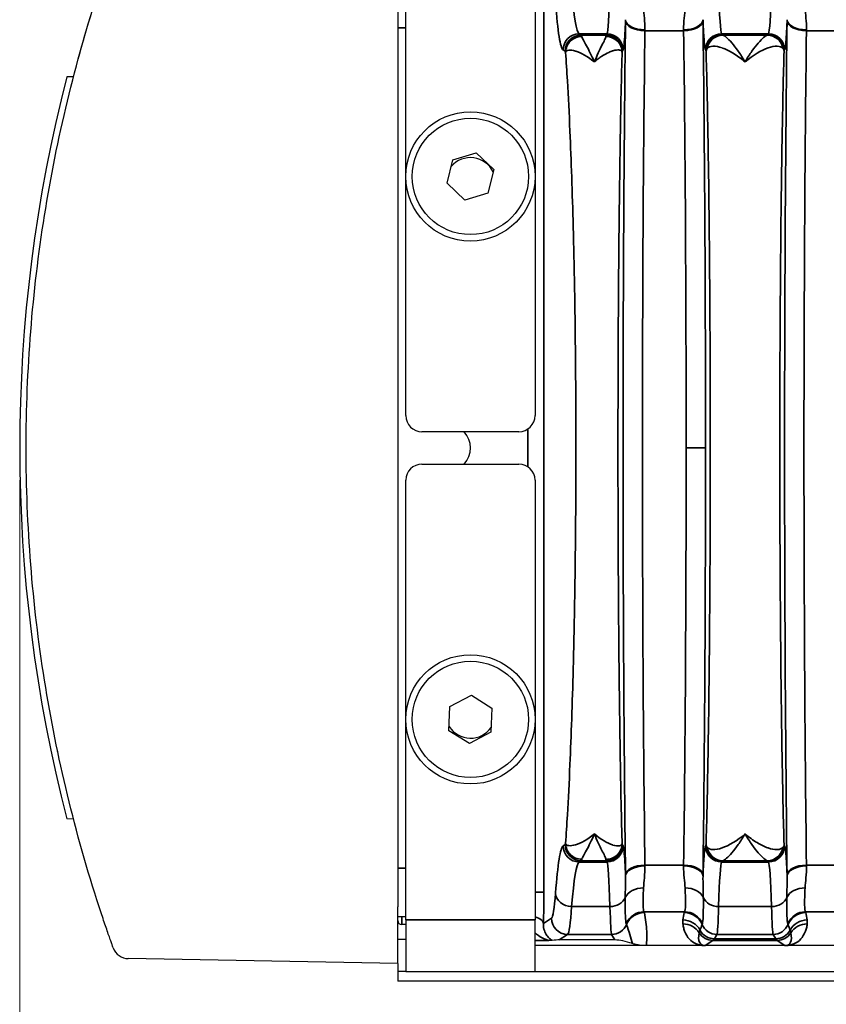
# Model space of a CAD drawing. Header units: millimetres. Extents: x 399 to 6233, y -1870 to 1602.
# Tile 472 of 656: x 5423 to 5448, y -98 to -68. Entities that reach past the tile are written whole.
import ezdxf

# ---------------------------------------------------------------- set-up
doc = ezdxf.new("R2010")
doc.units = ezdxf.units.MM
for name, color, linetype, lineweight in [('AM_5', 3, 'Continuous', 25), ('可見 (ISO)', 7, 'Continuous', 25), ('窄部可見 (ISO)', 7, 'Continuous', 35)]:
    doc.layers.add(name, color=color, linetype=linetype, lineweight=lineweight)
doc.styles.add('尺寸標註', font='romans.shx', dxfattribs={"bigfont": 'CHINESET.SHX'})
doc.dimstyles.new('CNS1$0', dxfattribs={"dimtxt": 2.5, "dimasz": 2.5, "dimexe": 1, "dimexo": 1, "dimgap": 1.5, "dimtad": 1, "dimtoh": 1, "dimdec": 1, "dimdsep": 46, "dimtxsty": '尺寸標註', "dimcen": 0, "dimclrd": 2, "dimclre": 2, "dimclrt": 1, "dimadec": 0, "dimazin": 2, "dimtp": 0.1, "dimtm": 0.1, "dimtfac": 0.71, "dimtdec": 1, "dimtmove": 0, "dimatfit": 0, "dimfxl": 0, "dimlwd": 13, "dimlwe": 13, "dimarcsym": 0})

# ---------------------------------------------------------------- blocks, each defined once
blk = doc.blocks.new('*D361')
at = {"layer": 'AM_5', "color": 2, "lineweight": 13}
for p, q in [((5422.642, -82.037), (5422.642, -115.653)), ((5583.362, -87.887), (5583.362, -115.653)), ((5425.142, -114.653), (5580.862, -114.653))]:
    blk.add_line(p, q, dxfattribs=at)
at = {"layer": 'AM_5', "color": 2, "lineweight": -2}
for points in [[(5425.142, -114.236), (5425.142, -115.07), (5422.642, -114.653)], [(5580.862, -114.236), (5580.862, -115.07), (5583.362, -114.653)]]:
    blk.add_solid(points, dxfattribs=at)
at = {"layer": 'Defpoints', "color": 0, "lineweight": -2}
for p in [(5422.642, -81.037), (5583.362, -86.887), (5583.362, -114.653)]:
    blk.add_point(p, dxfattribs=at)
at = {"layer": 'AM_5', "color": 1, "insert": (5503.002, -111.903), "char_height": 2.5, "attachment_point": 5, "style": '尺寸標註'}
blk.add_mtext('160.7', dxfattribs=at)

msp = doc.modelspace()

# ---------------------------------------------------------------- linework, layer by layer
at = {"layer": '可見 (ISO)'}
for p, q in [((5434.592, -80.037), (5434.592, -66.437)), ((5438.592, -66.437), (5438.592, -80.037)), ((5434.342, -66.837), (5434.342, -95.238)), ((5424.307, -69.551), (5424.099, -69.554)), ((5439.639, -70.537), (5439.639, -70.537)), ((5441.246, -70.537), (5441.246, -70.537)), ((5435.872, -72.849), (5436.048, -72.12)), ((5436.048, -72.12), (5436.768, -71.908)), ((5436.768, -71.908), (5437.312, -72.425)), ((5437.312, -72.425), (5437.135, -73.155)), ((5436.415, -73.367), (5435.872, -72.849)), ((5437.135, -73.155), (5436.415, -73.367)), ((5438.092, -80.537), (5435.092, -80.537)), ((5435.092, -81.537), (5438.092, -81.537)), ((5434.592, -95.637), (5434.592, -82.037)), ((5438.592, -82.037), (5438.592, -95.637)), ((5435.956, -89.037), (5436.62, -88.687)), ((5436.62, -88.687), (5437.255, -89.087)), ((5435.928, -89.787), (5435.956, -89.037)), ((5437.255, -89.087), (5437.227, -89.837)), ((5436.563, -90.187), (5435.928, -89.787)), ((5437.227, -89.837), (5436.563, -90.187)), ((5439.639, -91.537), (5439.639, -91.537)), ((5441.246, -91.537), (5441.246, -91.537)), ((5424.307, -92.524), (5424.099, -92.52)), ((5434.342, -96.987), (5434.342, -95.238)), ((5434.342, -95.537), (5434.592, -95.537)), ((5434.592, -95.637), (5434.592, -97.237)), ((5438.592, -97.237), (5438.592, -95.637)), ((5434.367, -95.737), (5434.342, -95.737)), ((5434.592, -95.787), (5434.467, -95.787)), ((5439.672, -95.787), (5439.673, -95.787)), ((5440.932, -95.787), (5440.932, -95.787)), ((5444.251, -95.787), (5444.251, -95.787)), ((5445.932, -95.787), (5445.932, -95.787)), ((5434.342, -96.237), (5434.592, -96.237)), ((5439.062, -96.237), (5439.062, -96.237)), ((5441.064, -96.263), (5439.341, -96.263)), ((5543.092, -96.437), (5438.592, -96.437)), ((5434.342, -96.987), (5426, -96.842)), ((5434.342, -96.987), (5434.342, -97.237)), ((5434.342, -97.237), (5434.342, -97.537)), ((5434.592, -97.237), (5434.342, -97.237)), ((5434.592, -97.237), (5438.592, -97.237)), ((5438.592, -97.237), (5543.092, -97.237)), ((5547.342, -97.537), (5434.342, -97.537))]:
    msp.add_line(p, q, dxfattribs=at)
for centre, radius in [((5436.592, -72.637), 2), ((5436.592, -72.637), 1.8), ((5436.592, -89.437), 2), ((5436.592, -89.437), 1.8)]:
    msp.add_circle(centre, radius, dxfattribs=at)
for centre, radius, start, end in [((5468.592, -81.037), 45.95, 165.5282, 194.4718), ((5436.592, -72.837), 0.783, 26.0818, 139.2263), ((5435.092, -80.037), 0.5, 180, 270), ((5438.092, -80.037), 0.5, 270, 0), ((5435.842, -81.037), 0.75, 318.1897, 41.8103), ((5435.092, -82.037), 0.5, 90, 180), ((5438.092, -82.037), 0.5, 0, 90), ((5436.592, -89.237), 0.783, 212.732, 324.8759), ((5434.467, -95.662), 0.125, 180, 270), ((5426.008, -96.342), 0.5, 199.7685, 269)]:
    msp.add_arc(centre, radius, start, end, dxfattribs=at)
for centre, major_axis, ratio, start_param, end_param in [((5438.091, -96.597), (-1.346, -0.312), 0.087373, 3.50228, 3.818244), ((5441.564, -96.597), (0.703, -0.26), 0.296942, 1.622946, 2.465184)]:
    msp.add_ellipse(centre, major_axis=major_axis, ratio=ratio, start_param=start_param, end_param=end_param, dxfattribs=at)
for points, knots in [([(5425.102, -95.24), (5424.355, -92.952), (5423.788, -90.605), (5423.41, -88.228), (5423.032, -85.851), (5422.842, -83.444), (5422.842, -81.037), (5422.842, -78.631), (5423.032, -76.224), (5423.41, -73.847), (5423.788, -71.47), (5424.355, -69.123), (5425.102, -66.835)], [2.8259433, 2.8259433, 2.8259433, 2.8259433, 2.983768, 2.983768, 2.983768, 3.1415927, 3.1415927, 3.1415927, 3.2994173, 3.2994173, 3.2994173, 3.457242, 3.457242, 3.457242, 3.457242]), ([(5423.81, -71.672), (5423.81, -71.672), (5423.81, -71.672), (5423.81, -71.672), (5423.81, -71.671), (5423.811, -71.671), (5423.811, -71.671), (5423.811, -71.67)], [0.028788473, 0.028788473, 0.028788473, 0.028788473, 0.028902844, 0.028902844, 0.032883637, 0.032883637, 0.03546567, 0.03546567, 0.03546567, 0.03546567]), ([(5425.538, -96.511), (5425.538, -96.511), (5425.525, -96.475), (5425.501, -96.408), (5425.489, -96.375), (5425.474, -96.333), (5425.458, -96.286), (5425.441, -96.238), (5425.422, -96.185), (5425.401, -96.125), (5425.38, -96.065), (5425.357, -96), (5425.334, -95.931), (5425.31, -95.862), (5425.285, -95.79), (5425.26, -95.714), (5425.208, -95.562), (5425.155, -95.403), (5425.102, -95.24)], [0, 0, 0, 0, 0.000509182, 0.000509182, 0.000509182, 0.00076434, 0.00076434, 0.00076434, 0.001020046, 0.001020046, 0.001020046, 0.001276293, 0.001276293, 0.001276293, 0.001532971, 0.001532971, 0.001532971, 0.002047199, 0.002047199, 0.002047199, 0.002047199]), ([(5439.124, -96.28), (5439.118, -96.281), (5439.107, -96.281), (5439.073, -96.283), (5439.047, -96.284), (5439.016, -96.284)], [0, 0, 0, 0, 0.000158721, 0.000158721, 0.000317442, 0.000317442, 0.000317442, 0.000317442]), ([(5442.036, -96.437), (5442.032, -96.437), (5442.029, -96.437), (5442.022, -96.437), (5442.018, -96.437), (5442.007, -96.437), (5442, -96.437), (5441.979, -96.437), (5441.965, -96.436), (5441.919, -96.434), (5441.891, -96.432), (5441.8, -96.423), (5441.748, -96.413), (5441.67, -96.396), (5441.633, -96.385), (5441.604, -96.375)], [-0.4243521, -0.4243521, -0.4243521, -0.4243521, -0.4223984, -0.4223984, -0.4202082, -0.4202082, -0.4148054, -0.4148054, -0.4006302, -0.4006302, -0.3596093, -0.3596093, -0.2177618, -0.2177618, 0, 0, 0, 0]), ([(5443.859, -96.437), (5443.854, -96.437), (5443.85, -96.437), (5443.844, -96.437), (5443.837, -96.437), (5443.83, -96.437), (5443.823, -96.437)], [-0.00000491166, -0.00000491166, -0.00000491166, -0.00000491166, 0.00001268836, 0.00001268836, 0.00001268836, 0.00003478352, 0.00003478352, 0.00003478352, 0.00003478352]), ([(5446.361, -96.437), (5446.354, -96.437), (5446.346, -96.437), (5446.34, -96.437), (5446.334, -96.437), (5446.329, -96.437), (5446.324, -96.437)], [0.00000000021, 0.00000000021, 0.00000000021, 0.00000000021, 0.00002113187, 0.00002113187, 0.00002113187, 0.0000394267, 0.0000394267, 0.0000394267, 0.0000394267])]:
    msp.add_open_spline(points, degree=3, knots=knots, dxfattribs=at)
for points in [[(5424.628, -68.377), (5424.711, -68.088), (5424.795, -67.808), (5424.873, -67.556)], [(5424.453, -69.003), (5424.527, -68.731), (5424.604, -68.458), (5424.68, -68.199)], [(5423.821, -90.455), (5423.818, -90.439), (5423.81, -90.402), (5423.811, -90.404)]]:
    msp.add_open_spline(points, degree=3, dxfattribs=at)
at = {"layer": '窄部可見 (ISO)'}
for p, q in [((5438.866, -67.29), (5438.866, -94.784)), ((5434.342, -68.037), (5434.592, -68.037)), ((5440.817, -68.224), (5439.959, -68.224)), ((5439.959, -68.224), (5440.019, -68.264)), ((5440.793, -68.264), (5440.817, -68.224)), ((5443.191, -68.128), (5441.992, -68.128)), ((5445.817, -68.224), (5444.366, -68.224)), ((5444.366, -68.224), (5444.384, -68.255)), ((5445.799, -68.255), (5445.817, -68.224)), ((5448.194, -68.128), (5446.992, -68.128)), ((5440.019, -68.264), (5440.793, -68.264)), ((5444.406, -68.264), (5445.778, -68.264)), ((5439.52, -68.764), (5439.459, -68.723)), ((5441.317, -68.723), (5441.293, -68.764)), ((5443.884, -68.755), (5443.866, -68.723)), ((5446.317, -68.723), (5446.299, -68.755)), ((5438.367, -81.62), (5438.367, -80.455)), ((5443.268, -81.037), (5443.868, -81.037)), ((5439.459, -93.351), (5439.52, -93.311)), ((5441.293, -93.311), (5441.317, -93.351)), ((5443.866, -93.351), (5443.884, -93.32)), ((5446.299, -93.32), (5446.317, -93.351)), ((5440.019, -93.811), (5439.959, -93.851)), ((5440.793, -93.811), (5440.019, -93.811)), ((5440.817, -93.851), (5440.793, -93.811)), ((5444.384, -93.82), (5444.366, -93.851)), ((5445.778, -93.811), (5444.406, -93.811)), ((5445.817, -93.851), (5445.799, -93.82)), ((5434.592, -94.037), (5434.342, -94.037)), ((5439.959, -93.851), (5440.817, -93.851)), ((5441.992, -93.947), (5443.191, -93.947)), ((5444.366, -93.851), (5445.817, -93.851)), ((5446.992, -93.947), (5448.194, -93.947)), ((5438.592, -94.784), (5438.866, -94.784)), ((5440.911, -95.23), (5439.724, -95.23)), ((5445.911, -95.23), (5444.272, -95.23)), ((5434.467, -95.787), (5434.467, -95.537)), ((5434.592, -95.637), (5438.592, -95.637)), ((5438.853, -95.756), (5439.1, -95.592)), ((5443.218, -95.392), (5441.965, -95.392)), ((5448.254, -95.392), (5446.965, -95.392)), ((5439.599, -96.092), (5439.341, -96.263)), ((5440.961, -96.092), (5439.599, -96.092)), ((5441.064, -96.263), (5440.961, -96.092)), ((5444.097, -96.278), (5443.859, -96.437)), ((5446.086, -96.278), (5444.097, -96.278)), ((5444.222, -96.092), (5444.141, -96.227)), ((5444.141, -96.227), (5446.042, -96.227)), ((5445.961, -96.092), (5444.222, -96.092)), ((5446.042, -96.227), (5445.961, -96.092)), ((5446.324, -96.437), (5446.086, -96.278)), ((5439.016, -96.284), (5438.592, -96.284))]:
    msp.add_line(p, q, dxfattribs=at)
for centre, major_axis, ratio, start_param, end_param in [((5439.974, -60.229), (0, 8), 0.055683, 2.544616, 3.106686), ((5440.811, -60.225), (0, -8.003), 0.022251, 0.034889, 0.596848), ((5444.372, -60.225), (0, -8.003), 0.022251, 5.686337, 6.248296), ((5445.811, -60.225), (0, -8.003), 0.022251, 0.034889, 0.596848), ((5441.441, -69.208), (-0.008, -3.01), 0.019461, 4.220257, 4.232359), ((5441.992, -67.818), (-0.6, 0.008), 0.516344, 0.024457, 1.577318), ((5441.992, -67.786), (-0.6, 0.008), 0.525274, 0.024614, 1.577589), ((5443.191, -67.786), (0.6, 0.008), 0.525274, 4.705596, 6.258572), ((5443.191, -67.818), (0.6, 0.008), 0.516344, 4.705867, 6.258728), ((5443.742, -69.208), (-0.008, 3.01), 0.019461, 5.192415, 5.204517), ((5446.441, -69.208), (-0.008, -3.01), 0.01946, 4.220267, 4.232368), ((5446.992, -67.818), (-0.6, 0.008), 0.516344, 0.024457, 1.577318), ((5446.992, -67.786), (-0.6, 0.008), 0.525274, 0.024614, 1.577589), ((5439.959, -68.723), (-0.277, -0.416), 0.998023, 3.730274, 5.299244), ((5440.817, -68.723), (-0.429, 0.257), 0.999172, 3.682263, 5.252328), ((5442.041, -69.287), (-0.008, -2.509), 0.023353, 4.220301, 4.232382), ((5443.143, -69.287), (-0.008, 2.509), 0.023353, 5.192398, 5.204479), ((5442.732, -81.037), (0, 25), 0.02145, 4.712389, 5.255001), ((5444.366, -68.723), (-0.429, -0.257), 0.999172, 4.17245, 5.742515), ((5445.817, -68.723), (0.429, -0.257), 0.999172, 0.54067, 2.110736), ((5447.041, -69.287), (-0.008, -2.508), 0.023353, 4.220304, 4.232385), ((5440.019, -68.764), (-0.277, -0.416), 0.998023, 3.730274, 5.299244), ((5440.014, -71.268), (0, 3.006), 0.043632, 6.109925, 6.248313), ((5440.795, -71.263), (0, 3.001), 0.017453, 0.034901, 0.167215), ((5440.793, -68.764), (-0.429, 0.257), 0.999172, 3.682263, 5.252328), ((5444.406, -68.764), (0.117, 0.486), 0.989056, 0.238805, 1.634834), ((5445.778, -68.764), (-0.117, 0.486), 0.989056, 4.648351, 6.04438), ((5439.515, -71.265), (0, 2.503), 0.052336, 6.10989, 6.24844), ((5441.295, -71.259), (0, 2.497), 0.020942, 0.034786, 0.167317), ((5442.732, -81.037), (0, 25), 0.02145, 4.169777, 4.712389), ((5439.959, -93.351), (0.277, -0.416), 0.998023, 4.125534, 5.694504), ((5439.515, -90.81), (0, -2.503), 0.052336, 0.034746, 0.173301), ((5440.019, -93.311), (0.277, -0.416), 0.998023, 4.125534, 5.694504), ((5440.793, -93.311), (0.429, 0.257), 0.999172, 4.17245, 5.742515), ((5440.817, -93.351), (0.429, 0.257), 0.999172, 4.17245, 5.742515), ((5441.295, -90.816), (0, -2.497), 0.020942, 6.115867, 6.2484), ((5444.366, -93.351), (-0.429, 0.257), 0.999172, 0.54067, 2.110736), ((5444.406, -93.311), (0.117, -0.486), 0.989056, 4.648351, 6.04438), ((5445.778, -93.311), (-0.117, -0.486), 0.989056, 0.238805, 1.634834), ((5445.817, -93.351), (0.429, 0.257), 0.999172, 4.17245, 5.742515), ((5440.014, -90.807), (0, -3.006), 0.043632, 0.034873, 0.173261), ((5440.795, -90.812), (0, -3.001), 0.017453, 6.11597, 6.248284), ((5439.974, -101.846), (0, 8), 0.055683, 0.034906, 0.596976), ((5440.811, -101.849), (0, 8.003), 0.022251, 5.686337, 6.248296), ((5441.992, -94.257), (-0.6, -0.008), 0.516344, 4.705867, 6.258728), ((5441.992, -94.289), (-0.6, -0.008), 0.525274, 4.705596, 6.258572), ((5442.041, -92.788), (-0.008, 2.509), 0.023353, 2.050802, 2.062883), ((5443.143, -92.788), (-0.008, -2.508), 0.023353, 1.078711, 1.090792), ((5443.191, -94.257), (0.6, -0.008), 0.516344, 0.024457, 1.577318), ((5443.191, -94.289), (0.6, -0.008), 0.525274, 0.024614, 1.577589), ((5444.372, -101.849), (0, 8.003), 0.022251, 0.034889, 0.596848), ((5445.811, -101.849), (0, 8.003), 0.022251, 5.686337, 6.248296), ((5446.992, -94.257), (-0.6, -0.008), 0.516344, 4.705867, 6.258728), ((5446.992, -94.289), (-0.6, -0.008), 0.525274, 4.705596, 6.258572), ((5447.041, -92.788), (-0.008, 2.508), 0.023352, 2.050797, 2.062878), ((5441.441, -92.866), (-0.008, 3.01), 0.019461, 2.050825, 2.062926), ((5443.742, -92.866), (-0.008, -3.01), 0.019461, 1.078666, 1.090768), ((5446.441, -92.866), (-0.008, 3.01), 0.019461, 2.050821, 2.062922), ((5441.95, -95.106), (-0.6, 0.023), 0.752166, 4.741355, 5.976479), ((5443.234, -95.106), (0.6, 0.023), 0.752166, 0.306707, 1.54183), ((5446.95, -95.106), (-0.6, 0.023), 0.752166, 4.741355, 5.976479), ((5438.781, -94.882), (0.005, 1.79), 0.047447, 4.202274, 4.767122), ((5439.105, -91.89), (0.013, 3.705), 0.057031, 3.179843, 3.801886), ((5439.724, -94.816), (-0.499, 0.038), 0.826263, 0.093046, 1.634418), ((5440.911, -94.816), (0.5, 0.015), 0.826915, 4.686911, 5.921542), ((5444.272, -94.816), (-0.5, 0.015), 0.826915, 0.361643, 1.596274), ((5445.911, -94.816), (0.5, 0.015), 0.826915, 4.686911, 5.921542), ((5439.605, -91.978), (-0.013, -4.117), 0.051328, 0.03821, 0.660247), ((5440.959, -91.978), (0.005, -4.117), 0.020515, 5.6231, 6.245118), ((5444.224, -91.978), (-0.005, -4.117), 0.020515, 0.038068, 0.660085), ((5445.959, -91.978), (0.005, -4.117), 0.020515, 5.6231, 6.245118), ((5438.354, -95.756), (0.5, -0.015), 0.485876, 0.059915, 1.089373), ((5439.599, -95.592), (0.277, -0.416), 0.998023, 4.125534, 5.694504), ((5441.965, -95.991), (0.477, 0.364), 0.997266, 0.919263, 2.088334), ((5441.976, -96.015), (0.59, 0.11), 0.998212, 1.386797, 2.56171), ((5430.298, -95.423), (11.679, 0), 0.058758, 0.010815, 0.044766), ((5443.948, -94.905), (0.583, 1.898), 0.300773, 1.934401, 2.061197), ((5443.17, -96.243), (0.594, -0.083), 0.998238, 0.627947, 1.709607), ((5454.886, -95.423), (-11.679, 0), 0.058758, 6.23842, 6.27237), ((5443.207, -96.015), (0.59, -0.11), 0.998212, 0.579882, 1.754795), ((5443.218, -95.991), (0.477, -0.364), 0.997266, 1.053258, 2.22233), ((5446.965, -95.991), (0.477, 0.364), 0.997266, 0.919263, 2.088334), ((5446.976, -96.015), (0.59, 0.11), 0.998212, 1.386797, 2.56171), ((5447.013, -96.243), (0.594, 0.083), 0.998238, 1.431986, 2.513646), ((5435.298, -95.423), (11.679, 0), 0.058758, 0.010815, 0.044766), ((5446.235, -94.905), (-0.583, 1.898), 0.300773, 4.221988, 4.348784), ((5440.961, -95.592), (0.429, 0.257), 0.999172, 4.17245, 5.347743), ((5438.411, -87.967), (3.014, -7.827), 0.001618, 0.049009, 0.09405), ((5440.589, -94.972), (1.006, -2.097), 0.194686, 0.748893, 1.081948), ((5443.168, -96.366), (0.595, 0.075), 0.998245, 0.438747, 1.445107), ((8571.621, -98.985), (-3128.282, 0.854), 0.045755, 6.266788, 6.268029), ((5444.141, -95.727), (-0.429, 0.257), 0.999172, 1.028727, 2.110736), ((5446.772, -87.967), (-3.014, -7.827), 0.001618, 6.189135, 6.234176), ((5444.222, -95.592), (-0.429, 0.257), 0.999172, 0.935442, 2.110736), ((5445.961, -95.592), (0.429, 0.257), 0.999172, 4.17245, 5.347743), ((5446.042, -95.727), (0.429, 0.257), 0.999172, 4.17245, 5.254458), ((5443.411, -87.967), (3.014, -7.827), 0.001618, 0.049009, 0.09405), ((2318.562, -98.985), (3128.282, 0.854), 0.045755, 0.015157, 0.016397), ((5447.015, -96.366), (0.595, -0.075), 0.998245, 1.696485, 2.702846), ((5444.372, -95.595), (-0.641, -0.802), 0.399262, 5.585689, 6.592352), ((5444.097, -95.778), (-0.277, 0.416), 0.999683, 1.546818, 2.553481), ((5444.068, 3.756), (0, -100.043), 0.020838, 0.01396, 0.034899), ((5446.115, 3.756), (0, -100.043), 0.020838, 6.248286, 6.269226), ((5446.086, -95.778), (0.277, 0.416), 0.999683, 3.729704, 4.736367), ((5445.811, -95.595), (0.641, -0.802), 0.399262, 5.974018, 6.980681)]:
    msp.add_ellipse(centre, major_axis=major_axis, ratio=ratio, start_param=start_param, end_param=end_param, dxfattribs=at)
for points, knots in [([(5439.459, -68.723), (5439.418, -68.696), (5439.376, -68.555), (5439.297, -68.06), (5439.259, -67.706), (5439.224, -67.258)], [1.6057029, 1.6057029, 1.6057029, 1.6057029, 1.8867378, 1.8867378, 2.1677727, 2.1677727, 2.1677727, 2.1677727]), ([(5441.95, -67.42), (5441.954, -67.519), (5441.965, -67.625), (5441.975, -67.739), (5441.985, -67.852), (5441.994, -67.973), (5441.992, -68.101)], [0, 0, 0, 0, 0.000446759, 0.000446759, 0.000446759, 0.000893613, 0.000893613, 0.000893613, 0.000893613]), ([(5443.191, -68.101), (5443.189, -67.973), (5443.198, -67.852), (5443.208, -67.739), (5443.218, -67.625), (5443.229, -67.519), (5443.234, -67.42)], [0, 0, 0, 0, 0.000446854, 0.000446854, 0.000446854, 0.000893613, 0.000893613, 0.000893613, 0.000893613]), ([(5446.95, -67.42), (5446.954, -67.519), (5446.965, -67.625), (5446.975, -67.739), (5446.985, -67.852), (5446.994, -67.973), (5446.992, -68.101)], [0, 0, 0, 0, 0.000446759, 0.000446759, 0.000446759, 0.000893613, 0.000893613, 0.000893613, 0.000893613]), ([(5441.392, -94.257), (5441.367, -92.274), (5441.348, -90.128), (5441.335, -87.898), (5441.322, -85.667), (5441.315, -83.352), (5441.315, -81.037), (5441.315, -78.722), (5441.322, -76.407), (5441.335, -74.177), (5441.348, -71.946), (5441.367, -69.801), (5441.392, -67.818)], [2.598981, 2.598981, 2.598981, 2.598981, 2.870287, 2.870287, 2.870287, 3.141593, 3.141593, 3.141593, 3.412899, 3.412899, 3.412899, 3.684204, 3.684204, 3.684204, 3.684204]), ([(5441.393, -67.786), (5441.384, -67.991), (5441.375, -68.167), (5441.366, -68.308), (5441.351, -68.556), (5441.334, -68.696), (5441.317, -68.723)], [1.0953922, 1.0953922, 1.0953922, 1.0953922, 1.2550802, 1.2550802, 1.2550802, 1.5358897, 1.5358897, 1.5358897, 1.5358897]), ([(5443.866, -68.723), (5443.849, -68.696), (5443.833, -68.556), (5443.817, -68.308), (5443.808, -68.167), (5443.799, -67.991), (5443.79, -67.786)], [1.6057029, 1.6057029, 1.6057029, 1.6057029, 1.8865124, 1.8865124, 1.8865124, 2.0462004, 2.0462004, 2.0462004, 2.0462004]), ([(5443.791, -67.818), (5443.816, -69.801), (5443.835, -71.946), (5443.848, -74.177), (5443.861, -76.407), (5443.868, -78.722), (5443.868, -81.037)], [5.7405735, 5.7405735, 5.7405735, 5.7405735, 6.0118794, 6.0118794, 6.0118794, 6.2831853, 6.2831853, 6.2831853, 6.2831853]), ([(5446.392, -94.257), (5446.367, -92.274), (5446.348, -90.128), (5446.335, -87.898), (5446.322, -85.667), (5446.315, -83.352), (5446.315, -81.037), (5446.315, -78.722), (5446.322, -76.407), (5446.335, -74.177), (5446.348, -71.946), (5446.367, -69.801), (5446.392, -67.818)], [2.598981, 2.598981, 2.598981, 2.598981, 2.870287, 2.870287, 2.870287, 3.141593, 3.141593, 3.141593, 3.412899, 3.412899, 3.412899, 3.684204, 3.684204, 3.684204, 3.684204]), ([(5446.393, -67.786), (5446.384, -67.991), (5446.375, -68.167), (5446.366, -68.308), (5446.351, -68.556), (5446.334, -68.696), (5446.317, -68.723)], [1.0953922, 1.0953922, 1.0953922, 1.0953922, 1.2550802, 1.2550802, 1.2550802, 1.5358897, 1.5358897, 1.5358897, 1.5358897]), ([(5441.992, -68.128), (5441.967, -70.064), (5441.948, -72.159), (5441.922, -76.516), (5441.915, -78.776), (5441.915, -83.298), (5441.922, -85.559), (5441.948, -89.915), (5441.967, -92.01), (5441.992, -93.947)], [2.598981, 2.598981, 2.598981, 2.598981, 2.870287, 2.870287, 3.141593, 3.141593, 3.412899, 3.412899, 3.684204, 3.684204, 3.684204, 3.684204]), ([(5446.992, -68.128), (5446.967, -70.064), (5446.948, -72.159), (5446.922, -76.516), (5446.915, -78.776), (5446.915, -83.298), (5446.922, -85.559), (5446.948, -89.915), (5446.967, -92.01), (5446.992, -93.947)], [2.598981, 2.598981, 2.598981, 2.598981, 2.870287, 2.870287, 3.141593, 3.141593, 3.412899, 3.412899, 3.684204, 3.684204, 3.684204, 3.684204]), ([(5440.037, -68.307), (5439.907, -68.308), (5439.778, -68.362), (5439.685, -68.453), (5439.593, -68.544), (5439.539, -68.671), (5439.538, -68.8)], [0, 0, 0, 0, 0.5, 0.5, 0.5, 0.9998705, 0.9998705, 0.9998705, 0.9998705]), ([(5440.037, -68.307), (5440.044, -68.333), (5440.063, -68.371), (5440.089, -68.419), (5440.116, -68.466), (5440.148, -68.523), (5440.184, -68.59), (5440.257, -68.722), (5440.344, -68.894), (5440.428, -69.095)], [0, 0, 0, 0, 0.000455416, 0.000455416, 0.000455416, 0.000909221, 0.000909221, 0.000909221, 0.001818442, 0.001818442, 0.001818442, 0.001818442]), ([(5440.428, -69.095), (5440.509, -68.891), (5440.591, -68.719), (5440.692, -68.518), (5440.722, -68.46), (5440.768, -68.366), (5440.784, -68.329), (5440.786, -68.304)], [-0.000011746, -0.000011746, -0.000011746, -0.000011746, 0.000905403, 0.000905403, 0.001363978, 0.001363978, 0.001822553, 0.001822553, 0.001822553, 0.001822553]), ([(5441.286, -68.797), (5441.286, -68.668), (5441.232, -68.54), (5441.139, -68.449), (5441.047, -68.358), (5440.917, -68.304), (5440.786, -68.304)], [0.0001264, 0.0001264, 0.0001264, 0.0001264, 0.5, 0.5, 0.5, 1, 1, 1, 1]), ([(5444.384, -68.255), (5444.254, -68.255), (5444.123, -68.309), (5444.031, -68.401), (5443.938, -68.494), (5443.885, -68.624), (5443.884, -68.754)], [0, 0, 0, 0, 0.5, 0.5, 0.5, 1, 1, 1, 1]), ([(5444.406, -68.264), (5444.429, -68.271), (5444.468, -68.295), (5444.516, -68.336), (5444.563, -68.377), (5444.621, -68.435), (5444.683, -68.506), (5444.744, -68.577), (5444.81, -68.662), (5444.879, -68.76), (5444.948, -68.859), (5445.021, -68.972), (5445.092, -69.095)], [0, 0, 0, 0, 0.000572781, 0.000572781, 0.000572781, 0.001145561, 0.001145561, 0.001145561, 0.001718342, 0.001718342, 0.001718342, 0.002291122, 0.002291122, 0.002291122, 0.002291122]), ([(5445.092, -69.095), (5445.163, -68.971), (5445.235, -68.859), (5445.304, -68.76), (5445.372, -68.663), (5445.437, -68.579), (5445.498, -68.509), (5445.56, -68.437), (5445.618, -68.379), (5445.666, -68.338), (5445.715, -68.296), (5445.754, -68.271), (5445.778, -68.264)], [-0.000011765, -0.000011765, -0.000011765, -0.000011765, 0.000565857, 0.000565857, 0.000565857, 0.001135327, 0.001135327, 0.001135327, 0.001714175, 0.001714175, 0.001714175, 0.002298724, 0.002298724, 0.002298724, 0.002298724]), ([(5445.799, -68.255), (5445.93, -68.255), (5446.06, -68.309), (5446.152, -68.401), (5446.245, -68.494), (5446.299, -68.624), (5446.299, -68.755)], [0, 0, 0, 0, 0.5, 0.5, 0.5, 1, 1, 1, 1]), ([(5440.428, -69.095), (5440.222, -68.923), (5440.017, -68.81), (5439.854, -68.759), (5439.851, -68.758), (5439.847, -68.757), (5439.844, -68.756), (5439.765, -68.732), (5439.696, -68.723), (5439.642, -68.73), (5439.64, -68.73), (5439.638, -68.73), (5439.635, -68.73), (5439.581, -68.738), (5439.546, -68.762), (5439.538, -68.8)], [-0.000011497, -0.000011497, -0.000011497, -0.000011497, 0.000957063, 0.000957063, 0.000957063, 0.000976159, 0.000976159, 0.000976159, 0.001448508, 0.001448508, 0.001448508, 0.001469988, 0.001469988, 0.001469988, 0.001963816, 0.001963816, 0.001963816, 0.001963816]), ([(5439.538, -93.275), (5439.557, -92.994), (5439.576, -92.698), (5439.594, -92.393), (5439.622, -91.912), (5439.648, -91.387), (5439.672, -90.835), (5439.692, -90.385), (5439.71, -89.912), (5439.727, -89.417), (5439.744, -88.922), (5439.759, -88.401), (5439.773, -87.874), (5439.778, -87.672), (5439.783, -87.47), (5439.788, -87.265), (5439.796, -86.932), (5439.803, -86.595), (5439.809, -86.252), (5439.82, -85.698), (5439.829, -85.13), (5439.836, -84.55), (5439.85, -83.392), (5439.857, -82.22), (5439.857, -81.037), (5439.857, -79.855), (5439.85, -78.684), (5439.836, -77.524), (5439.824, -76.586), (5439.808, -75.68), (5439.788, -74.81), (5439.783, -74.605), (5439.778, -74.402), (5439.773, -74.201), (5439.759, -73.674), (5439.744, -73.153), (5439.727, -72.658), (5439.71, -72.163), (5439.692, -71.69), (5439.672, -71.239), (5439.648, -70.687), (5439.622, -70.163), (5439.594, -69.682), (5439.576, -69.377), (5439.557, -69.081), (5439.538, -68.8)], [0.0306519, 0.0306519, 0.0306519, 0.0306519, 0.0761423, 0.0761423, 0.0761423, 0.1479894, 0.1479894, 0.1479894, 0.2066581, 0.2066581, 0.2066581, 0.2653269, 0.2653269, 0.2653269, 0.287704, 0.287704, 0.287704, 0.3239956, 0.3239956, 0.3239956, 0.3826644, 0.3826644, 0.3826644, 0.5, 0.5, 0.5, 0.6173393, 0.6173393, 0.6173393, 0.7123132, 0.7123132, 0.7123132, 0.7346768, 0.7346768, 0.7346768, 0.7933455, 0.7933455, 0.7933455, 0.8520143, 0.8520143, 0.8520143, 0.9238651, 0.9238651, 0.9238651, 0.9693517, 0.9693517, 0.9693517, 0.9693517]), ([(5441.286, -68.797), (5441.283, -68.758), (5441.251, -68.733), (5441.201, -68.724), (5441.199, -68.724), (5441.197, -68.724), (5441.195, -68.723), (5441.146, -68.717), (5441.079, -68.725), (5441.002, -68.749), (5440.999, -68.75), (5440.995, -68.751), (5440.992, -68.752), (5440.955, -68.764), (5440.916, -68.779), (5440.874, -68.798), (5440.807, -68.829), (5440.734, -68.87), (5440.659, -68.919), (5440.621, -68.944), (5440.583, -68.971), (5440.545, -69), (5440.525, -69.015), (5440.506, -69.03), (5440.487, -69.046), (5440.467, -69.062), (5440.448, -69.078), (5440.428, -69.095)], [-0.00000006, -0.00000006, -0.00000006, -0.00000006, 0.000497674, 0.000497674, 0.000497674, 0.000519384, 0.000519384, 0.000519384, 0.000995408, 0.000995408, 0.000995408, 0.001017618, 0.001017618, 0.001017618, 0.001244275, 0.001244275, 0.001244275, 0.001617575, 0.001617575, 0.001617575, 0.001804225, 0.001804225, 0.001804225, 0.00189755, 0.00189755, 0.00189755, 0.001990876, 0.001990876, 0.001990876, 0.001990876]), ([(5441.286, -68.797), (5441.278, -69.079), (5441.271, -69.376), (5441.264, -69.682), (5441.253, -70.162), (5441.242, -70.686), (5441.233, -71.237), (5441.225, -71.688), (5441.217, -72.161), (5441.211, -72.656), (5441.204, -73.151), (5441.198, -73.672), (5441.192, -74.199), (5441.19, -74.401), (5441.188, -74.605), (5441.186, -74.81), (5441.183, -75.142), (5441.18, -75.479), (5441.178, -75.821), (5441.173, -76.375), (5441.17, -76.944), (5441.167, -77.523), (5441.161, -78.682), (5441.158, -79.854), (5441.158, -81.037), (5441.158, -82.22), (5441.161, -83.392), (5441.167, -84.551), (5441.172, -85.489), (5441.178, -86.395), (5441.186, -87.265), (5441.188, -87.47), (5441.19, -87.674), (5441.192, -87.875), (5441.198, -88.403), (5441.204, -88.924), (5441.211, -89.419), (5441.217, -89.914), (5441.225, -90.387), (5441.233, -90.838), (5441.242, -91.389), (5441.253, -91.913), (5441.264, -92.393), (5441.271, -92.699), (5441.278, -92.996), (5441.286, -93.278)], [0.0305667, 0.0305667, 0.0305667, 0.0305667, 0.076192, 0.076192, 0.076192, 0.1479255, 0.1479255, 0.1479255, 0.2066049, 0.2066049, 0.2066049, 0.2652842, 0.2652842, 0.2652842, 0.2877291, 0.2877291, 0.2877291, 0.3239636, 0.3239636, 0.3239636, 0.382643, 0.382643, 0.382643, 0.5, 0.5, 0.5, 0.6173605, 0.6173605, 0.6173605, 0.7122881, 0.7122881, 0.7122881, 0.7347193, 0.7347193, 0.7347193, 0.7933987, 0.7933987, 0.7933987, 0.8520781, 0.8520781, 0.8520781, 0.9238154, 0.9238154, 0.9238154, 0.9694369, 0.9694369, 0.9694369, 0.9694369]), ([(5443.884, -93.32), (5443.895, -92.952), (5443.905, -92.552), (5443.915, -92.142), (5443.923, -91.747), (5443.932, -91.321), (5443.94, -90.877), (5443.948, -90.424), (5443.956, -89.95), (5443.963, -89.452), (5443.97, -88.955), (5443.976, -88.43), (5443.982, -87.902), (5443.984, -87.64), (5443.987, -87.374), (5443.989, -87.106), (5443.992, -86.833), (5443.994, -86.556), (5443.996, -86.276), (5444.001, -85.72), (5444.004, -85.149), (5444.007, -84.567), (5444.013, -83.404), (5444.016, -82.226), (5444.016, -81.037), (5444.016, -79.848), (5444.013, -78.672), (5444.007, -77.507), (5444.003, -76.631), (5443.997, -75.784), (5443.989, -74.969), (5443.987, -74.7), (5443.984, -74.435), (5443.982, -74.173), (5443.976, -73.645), (5443.97, -73.12), (5443.963, -72.622), (5443.956, -72.125), (5443.948, -71.65), (5443.94, -71.198), (5443.932, -70.754), (5443.923, -70.328), (5443.915, -69.932), (5443.905, -69.522), (5443.895, -69.123), (5443.884, -68.754)], [0.0294093, 0.0294093, 0.0294093, 0.0294093, 0.089244, 0.089244, 0.089244, 0.1470574, 0.1470574, 0.1470574, 0.2058814, 0.2058814, 0.2058814, 0.2647055, 0.2647055, 0.2647055, 0.2938656, 0.2938656, 0.2938656, 0.3235296, 0.3235296, 0.3235296, 0.3823536, 0.3823536, 0.3823536, 0.5, 0.5, 0.5, 0.6176498, 0.6176498, 0.6176498, 0.7061501, 0.7061501, 0.7061501, 0.735298, 0.735298, 0.735298, 0.794122, 0.794122, 0.794122, 0.8529461, 0.8529461, 0.8529461, 0.9107639, 0.9107639, 0.9107639, 0.9705942, 0.9705942, 0.9705942, 0.9705942]), ([(5445.092, -69.095), (5445.029, -69.041), (5444.966, -68.992), (5444.904, -68.946), (5444.842, -68.901), (5444.781, -68.86), (5444.721, -68.823), (5444.605, -68.752), (5444.494, -68.699), (5444.391, -68.662), (5444.387, -68.661), (5444.384, -68.66), (5444.38, -68.658), (5444.278, -68.623), (5444.183, -68.605), (5444.105, -68.607), (5444.103, -68.607), (5444.1, -68.608), (5444.097, -68.608), (5444.018, -68.611), (5443.955, -68.635), (5443.918, -68.679)], [-0.000011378, -0.000011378, -0.000011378, -0.000011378, 0.000287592, 0.000287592, 0.000287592, 0.000586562, 0.000586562, 0.000586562, 0.001165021, 0.001165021, 0.001165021, 0.001184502, 0.001184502, 0.001184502, 0.001762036, 0.001762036, 0.001762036, 0.001782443, 0.001782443, 0.001782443, 0.002380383, 0.002380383, 0.002380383, 0.002380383]), ([(5446.265, -68.679), (5446.192, -68.59), (5446.014, -68.585), (5445.804, -68.658), (5445.593, -68.731), (5445.342, -68.881), (5445.092, -69.095)], [0, 0, 0, 0, 0.00119489, 0.00119489, 0.00119489, 0.002389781, 0.002389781, 0.002389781, 0.002389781]), ([(5446.299, -68.755), (5446.288, -69.123), (5446.278, -69.522), (5446.269, -69.932), (5446.26, -70.328), (5446.251, -70.753), (5446.243, -71.198), (5446.235, -71.65), (5446.227, -72.125), (5446.221, -72.622), (5446.214, -73.12), (5446.207, -73.645), (5446.201, -74.173), (5446.199, -74.435), (5446.196, -74.7), (5446.194, -74.969), (5446.191, -75.242), (5446.189, -75.519), (5446.187, -75.799), (5446.182, -76.355), (5446.179, -76.925), (5446.176, -77.507), (5446.17, -78.671), (5446.167, -79.848), (5446.167, -81.037), (5446.167, -82.226), (5446.17, -83.403), (5446.176, -84.567), (5446.18, -85.444), (5446.186, -86.29), (5446.194, -87.106), (5446.196, -87.374), (5446.199, -87.64), (5446.201, -87.901), (5446.207, -88.43), (5446.214, -88.955), (5446.221, -89.452), (5446.227, -89.95), (5446.235, -90.424), (5446.243, -90.877), (5446.251, -91.321), (5446.26, -91.747), (5446.269, -92.143), (5446.278, -92.552), (5446.288, -92.952), (5446.299, -93.32)], [0.0294093, 0.0294093, 0.0294093, 0.0294093, 0.089244, 0.089244, 0.089244, 0.1470574, 0.1470574, 0.1470574, 0.2058814, 0.2058814, 0.2058814, 0.2647055, 0.2647055, 0.2647055, 0.2938656, 0.2938656, 0.2938656, 0.3235296, 0.3235296, 0.3235296, 0.3823536, 0.3823536, 0.3823536, 0.5, 0.5, 0.5, 0.6176498, 0.6176498, 0.6176498, 0.7061501, 0.7061501, 0.7061501, 0.735298, 0.735298, 0.735298, 0.794122, 0.794122, 0.794122, 0.8529461, 0.8529461, 0.8529461, 0.9107639, 0.9107639, 0.9107639, 0.9705942, 0.9705942, 0.9705942, 0.9705942]), ([(5446.299, -68.755), (5446.299, -68.754), (5446.298, -68.752), (5446.298, -68.75), (5446.298, -68.749), (5446.298, -68.747), (5446.297, -68.745), (5446.297, -68.742), (5446.296, -68.739), (5446.295, -68.736), (5446.294, -68.73), (5446.292, -68.723), (5446.289, -68.717), (5446.283, -68.704), (5446.275, -68.692), (5446.265, -68.679)], [-0.00000006, -0.00000006, -0.00000006, -0.00000006, 0.0000185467, 0.0000185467, 0.0000185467, 0.0000394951, 0.0000394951, 0.0000394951, 0.0000814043, 0.0000814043, 0.0000814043, 0.0001653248, 0.0001653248, 0.0001653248, 0.0003340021, 0.0003340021, 0.0003340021, 0.0003340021]), ([(5443.868, -81.037), (5443.868, -83.353), (5443.861, -85.667), (5443.848, -87.898), (5443.835, -90.128), (5443.816, -92.274), (5443.791, -94.257)], [0, 0, 0, 0, 0.2713059, 0.2713059, 0.2713059, 0.5426118, 0.5426118, 0.5426118, 0.5426118]), ([(5439.538, -93.275), (5439.546, -93.313), (5439.582, -93.337), (5439.636, -93.344), (5439.689, -93.352), (5439.761, -93.344), (5439.843, -93.319), (5440.008, -93.27), (5440.218, -93.155), (5440.428, -92.98)], [-0.00000006, -0.00000006, -0.00000006, -0.00000006, 0.000493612, 0.000493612, 0.000493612, 0.000987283, 0.000987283, 0.000987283, 0.001974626, 0.001974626, 0.001974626, 0.001974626]), ([(5440.428, -92.98), (5440.344, -93.182), (5440.258, -93.351), (5440.148, -93.551), (5440.115, -93.609), (5440.063, -93.704), (5440.044, -93.741), (5440.037, -93.768)], [-0.000011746, -0.000011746, -0.000011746, -0.000011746, 0.000902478, 0.000902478, 0.001359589, 0.001359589, 0.001816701, 0.001816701, 0.001816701, 0.001816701]), ([(5440.428, -92.98), (5440.631, -93.156), (5440.833, -93.271), (5440.992, -93.323), (5440.995, -93.324), (5440.998, -93.325), (5441.002, -93.326), (5441.078, -93.35), (5441.145, -93.358), (5441.195, -93.351), (5441.197, -93.351), (5441.199, -93.351), (5441.202, -93.35), (5441.252, -93.342), (5441.283, -93.317), (5441.286, -93.278)], [-0.000011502, -0.000011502, -0.000011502, -0.000011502, 0.000964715, 0.000964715, 0.000964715, 0.000984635, 0.000984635, 0.000984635, 0.001460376, 0.001460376, 0.001460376, 0.001482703, 0.001482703, 0.001482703, 0.001980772, 0.001980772, 0.001980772, 0.001980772]), ([(5440.786, -93.771), (5440.784, -93.745), (5440.768, -93.708), (5440.745, -93.661), (5440.721, -93.613), (5440.692, -93.556), (5440.658, -93.49), (5440.591, -93.356), (5440.508, -93.183), (5440.428, -92.98)], [0, 0, 0, 0, 0.000457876, 0.000457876, 0.000457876, 0.000914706, 0.000914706, 0.000914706, 0.001829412, 0.001829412, 0.001829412, 0.001829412]), ([(5443.918, -93.395), (5443.991, -93.484), (5444.169, -93.489), (5444.379, -93.417), (5444.59, -93.344), (5444.841, -93.194), (5445.092, -92.98)], [0, 0, 0, 0, 0.00119489, 0.00119489, 0.00119489, 0.002389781, 0.002389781, 0.002389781, 0.002389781]), ([(5445.092, -92.98), (5445.02, -93.103), (5444.948, -93.216), (5444.879, -93.314), (5444.811, -93.412), (5444.746, -93.495), (5444.685, -93.566), (5444.623, -93.637), (5444.566, -93.696), (5444.517, -93.737), (5444.468, -93.779), (5444.429, -93.804), (5444.406, -93.811)], [-0.000011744, -0.000011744, -0.000011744, -0.000011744, 0.000565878, 0.000565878, 0.000565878, 0.001135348, 0.001135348, 0.001135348, 0.001714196, 0.001714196, 0.001714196, 0.002298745, 0.002298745, 0.002298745, 0.002298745]), ([(5445.092, -92.98), (5445.154, -93.033), (5445.217, -93.083), (5445.279, -93.128), (5445.341, -93.174), (5445.402, -93.215), (5445.462, -93.251), (5445.578, -93.322), (5445.689, -93.376), (5445.792, -93.413), (5445.796, -93.414), (5445.799, -93.415), (5445.803, -93.416), (5445.906, -93.452), (5446, -93.469), (5446.078, -93.467), (5446.08, -93.467), (5446.083, -93.467), (5446.086, -93.467), (5446.165, -93.464), (5446.228, -93.44), (5446.265, -93.395)], [-0.00001134, -0.00001134, -0.00001134, -0.00001134, 0.00028763, 0.00028763, 0.00028763, 0.0005866, 0.0005866, 0.0005866, 0.001165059, 0.001165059, 0.001165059, 0.001184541, 0.001184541, 0.001184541, 0.001762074, 0.001762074, 0.001762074, 0.001782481, 0.001782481, 0.001782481, 0.002380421, 0.002380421, 0.002380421, 0.002380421]), ([(5445.778, -93.811), (5445.754, -93.804), (5445.716, -93.779), (5445.668, -93.739), (5445.62, -93.698), (5445.562, -93.64), (5445.501, -93.569), (5445.439, -93.498), (5445.373, -93.413), (5445.304, -93.314), (5445.235, -93.216), (5445.162, -93.102), (5445.092, -92.98)], [0, 0, 0, 0, 0.000572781, 0.000572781, 0.000572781, 0.001145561, 0.001145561, 0.001145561, 0.001718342, 0.001718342, 0.001718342, 0.002291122, 0.002291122, 0.002291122, 0.002291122]), ([(5439.224, -94.816), (5439.259, -94.369), (5439.297, -94.014), (5439.376, -93.519), (5439.418, -93.379), (5439.459, -93.351)], [4.1154126, 4.1154126, 4.1154126, 4.1154126, 4.3964475, 4.3964475, 4.6774824, 4.6774824, 4.6774824, 4.6774824]), ([(5439.538, -93.275), (5439.539, -93.403), (5439.593, -93.531), (5439.685, -93.622), (5439.778, -93.713), (5439.907, -93.766), (5440.037, -93.768)], [0, 0, 0, 0, 0.5, 0.5, 0.5, 1, 1, 1, 1]), ([(5440.786, -93.771), (5440.917, -93.77), (5441.047, -93.717), (5441.139, -93.626), (5441.232, -93.535), (5441.286, -93.407), (5441.286, -93.278)], [0, 0, 0, 0, 0.5, 0.5, 0.5, 0.9998722, 0.9998722, 0.9998722, 0.9998722]), ([(5441.317, -93.351), (5441.334, -93.379), (5441.351, -93.519), (5441.366, -93.767), (5441.375, -93.908), (5441.384, -94.083), (5441.393, -94.289)], [4.7472956, 4.7472956, 4.7472956, 4.7472956, 5.0281051, 5.0281051, 5.0281051, 5.1877931, 5.1877931, 5.1877931, 5.1877931]), ([(5443.79, -94.289), (5443.799, -94.083), (5443.808, -93.908), (5443.817, -93.767), (5443.833, -93.519), (5443.849, -93.379), (5443.866, -93.351)], [4.2369849, 4.2369849, 4.2369849, 4.2369849, 4.3966729, 4.3966729, 4.3966729, 4.6774824, 4.6774824, 4.6774824, 4.6774824]), ([(5443.884, -93.32), (5443.885, -93.32), (5443.885, -93.323), (5443.885, -93.324), (5443.885, -93.326), (5443.885, -93.328), (5443.886, -93.329), (5443.886, -93.332), (5443.887, -93.336), (5443.888, -93.339), (5443.889, -93.345), (5443.892, -93.351), (5443.894, -93.358), (5443.9, -93.37), (5443.908, -93.383), (5443.918, -93.395)], [-0.00000006, -0.00000006, -0.00000006, -0.00000006, 0.0000185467, 0.0000185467, 0.0000185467, 0.0000394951, 0.0000394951, 0.0000394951, 0.0000814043, 0.0000814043, 0.0000814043, 0.0001653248, 0.0001653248, 0.0001653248, 0.0003340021, 0.0003340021, 0.0003340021, 0.0003340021]), ([(5444.384, -93.82), (5444.254, -93.82), (5444.123, -93.766), (5444.031, -93.673), (5443.938, -93.581), (5443.885, -93.451), (5443.884, -93.32)], [0, 0, 0, 0, 0.5, 0.5, 0.5, 1, 1, 1, 1]), ([(5445.799, -93.82), (5445.93, -93.82), (5446.06, -93.766), (5446.152, -93.673), (5446.245, -93.581), (5446.299, -93.451), (5446.299, -93.32)], [0, 0, 0, 0, 0.5, 0.5, 0.5, 1, 1, 1, 1]), ([(5446.317, -93.351), (5446.334, -93.379), (5446.351, -93.519), (5446.366, -93.767), (5446.375, -93.908), (5446.384, -94.083), (5446.393, -94.289)], [4.7472956, 4.7472956, 4.7472956, 4.7472956, 5.0281051, 5.0281051, 5.0281051, 5.1877931, 5.1877931, 5.1877931, 5.1877931]), ([(5441.992, -93.973), (5441.994, -94.102), (5441.985, -94.222), (5441.975, -94.336), (5441.965, -94.449), (5441.954, -94.556), (5441.95, -94.655)], [0, 0, 0, 0, 0.000446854, 0.000446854, 0.000446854, 0.000893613, 0.000893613, 0.000893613, 0.000893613]), ([(5443.234, -94.655), (5443.229, -94.556), (5443.218, -94.449), (5443.208, -94.336), (5443.198, -94.222), (5443.189, -94.102), (5443.191, -93.973)], [0, 0, 0, 0, 0.000446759, 0.000446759, 0.000446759, 0.000893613, 0.000893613, 0.000893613, 0.000893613]), ([(5446.992, -93.973), (5446.994, -94.102), (5446.985, -94.222), (5446.975, -94.336), (5446.965, -94.449), (5446.954, -94.556), (5446.95, -94.655)], [0, 0, 0, 0, 0.000446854, 0.000446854, 0.000446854, 0.000893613, 0.000893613, 0.000893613, 0.000893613]), ([(5441.383, -94.948), (5441.384, -94.84), (5441.387, -94.73), (5441.39, -94.616), (5441.392, -94.51), (5441.395, -94.402), (5441.393, -94.289)], [0, 0, 0, 0, 0.000535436, 0.000535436, 0.000535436, 0.001035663, 0.001035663, 0.001035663, 0.001035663]), ([(5443.79, -94.289), (5443.788, -94.402), (5443.791, -94.51), (5443.793, -94.616), (5443.796, -94.73), (5443.8, -94.84), (5443.8, -94.948)], [0.000000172, 0.000000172, 0.000000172, 0.000000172, 0.000500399, 0.000500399, 0.000500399, 0.001035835, 0.001035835, 0.001035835, 0.001035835]), ([(5446.383, -94.948), (5446.384, -94.84), (5446.387, -94.73), (5446.39, -94.616), (5446.392, -94.51), (5446.395, -94.402), (5446.393, -94.289)], [0, 0, 0, 0, 0.000535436, 0.000535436, 0.000535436, 0.001035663, 0.001035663, 0.001035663, 0.001035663]), ([(5441.95, -94.655), (5441.939, -94.874), (5441.933, -95.048), (5441.935, -95.174), (5441.937, -95.3), (5441.947, -95.373), (5441.965, -95.392)], [0, 0, 0, 0, 0.000987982, 0.000987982, 0.000987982, 0.001975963, 0.001975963, 0.001975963, 0.001975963]), ([(5443.218, -95.392), (5443.236, -95.373), (5443.247, -95.299), (5443.248, -95.173), (5443.25, -95.047), (5443.244, -94.874), (5443.234, -94.655)], [0, 0, 0, 0, 0.000987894, 0.000987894, 0.000987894, 0.001975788, 0.001975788, 0.001975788, 0.001975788]), ([(5446.95, -94.655), (5446.939, -94.874), (5446.933, -95.048), (5446.935, -95.174), (5446.937, -95.3), (5446.947, -95.373), (5446.965, -95.392)], [0, 0, 0, 0, 0.000987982, 0.000987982, 0.000987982, 0.001975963, 0.001975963, 0.001975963, 0.001975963]), ([(5441.413, -95.759), (5441.401, -95.725), (5441.392, -95.64), (5441.383, -95.365), (5441.382, -95.179), (5441.383, -94.948)], [0, 0, 0, 0, 0.001125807, 0.001125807, 0.002251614, 0.002251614, 0.002251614, 0.002251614]), ([(5443.8, -94.948), (5443.801, -95.179), (5443.801, -95.363), (5443.796, -95.501), (5443.791, -95.639), (5443.782, -95.725), (5443.77, -95.759)], [0, 0, 0, 0, 0.001125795, 0.001125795, 0.001125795, 0.00225159, 0.00225159, 0.00225159, 0.00225159]), ([(5446.413, -95.759), (5446.401, -95.725), (5446.392, -95.639), (5446.383, -95.365), (5446.382, -95.179), (5446.383, -94.948)], [0, 0, 0, 0, 0.001138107, 0.001138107, 0.002276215, 0.002276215, 0.002276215, 0.002276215]), ([(5441.976, -95.416), (5442.014, -95.619), (5442.038, -95.814), (5442.048, -95.993), (5442.056, -96.157), (5442.052, -96.307), (5442.036, -96.437)], [5.1083917, 5.1083917, 5.1083917, 5.1083917, 5.3546435, 5.3546435, 5.3546435, 5.5805076, 5.5805076, 5.5805076, 5.5805076]), ([(5438.853, -95.756), (5438.848, -95.843), (5438.861, -95.913), (5438.881, -95.973), (5438.9, -96.033), (5438.926, -96.081), (5438.954, -96.122), (5438.982, -96.163), (5439.013, -96.195), (5439.043, -96.221), (5439.073, -96.247), (5439.103, -96.267), (5439.124, -96.28)], [0, 0, 0, 0, 0.000385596, 0.000385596, 0.000385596, 0.000771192, 0.000771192, 0.000771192, 0.001156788, 0.001156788, 0.001156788, 0.001542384, 0.001542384, 0.001542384, 0.001542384]), ([(5443.823, -96.437), (5443.786, -96.436), (5443.75, -96.432), (5443.714, -96.425), (5443.668, -96.416), (5443.622, -96.402), (5443.578, -96.384), (5443.497, -96.349), (5443.424, -96.297), (5443.365, -96.231), (5443.308, -96.169), (5443.263, -96.095), (5443.231, -96.016), (5443.215, -95.977), (5443.202, -95.937), (5443.192, -95.896), (5443.187, -95.875), (5443.182, -95.855), (5443.178, -95.834), (5443.174, -95.812), (5443.171, -95.79), (5443.168, -95.767)], [0.0321682, 0.0321682, 0.0321682, 0.0321682, 0.1368507, 0.1368507, 0.1368507, 0.2737771, 0.2737771, 0.2737771, 0.5290847, 0.5290847, 0.5290847, 0.7702868, 0.7702868, 0.7702868, 0.8883026, 0.8883026, 0.8883026, 0.9470384, 0.9470384, 0.9470384, 1.0057239, 1.0057239, 1.0057239, 1.0057239]), ([(5443.7, -95.962), (5443.694, -95.977), (5443.69, -95.991), (5443.686, -96.005), (5443.681, -96.019), (5443.678, -96.033), (5443.675, -96.045)], [0, 0, 0, 0, 0.001000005, 0.001000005, 0.001000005, 0.002089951, 0.002089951, 0.002089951, 0.002089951]), ([(5447.015, -95.767), (5447.012, -95.79), (5447.009, -95.812), (5447.005, -95.834), (5447.001, -95.855), (5446.996, -95.875), (5446.991, -95.896), (5446.981, -95.937), (5446.968, -95.977), (5446.952, -96.016), (5446.92, -96.095), (5446.875, -96.169), (5446.819, -96.231), (5446.759, -96.297), (5446.686, -96.349), (5446.605, -96.384), (5446.561, -96.402), (5446.515, -96.416), (5446.469, -96.425), (5446.433, -96.432), (5446.397, -96.436), (5446.361, -96.437)], [5.2774615, 5.2774615, 5.2774615, 5.2774615, 5.3361469, 5.3361469, 5.3361469, 5.3948827, 5.3948827, 5.3948827, 5.5128985, 5.5128985, 5.5128985, 5.7541006, 5.7541006, 5.7541006, 6.0094082, 6.0094082, 6.0094082, 6.1463346, 6.1463346, 6.1463346, 6.2510171, 6.2510171, 6.2510171, 6.2510171]), ([(5446.508, -96.045), (5446.506, -96.034), (5446.502, -96.022), (5446.498, -96.008), (5446.494, -95.994), (5446.489, -95.978), (5446.484, -95.962)], [0, 0, 0, 0, 0.001000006, 0.001000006, 0.001000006, 0.00208995, 0.00208995, 0.00208995, 0.00208995]), ([(5439.016, -96.284), (5439.027, -96.283), (5439.013, -96.278), (5438.986, -96.268), (5438.985, -96.268), (5438.983, -96.267), (5438.981, -96.266), (5438.952, -96.256), (5438.916, -96.243), (5438.879, -96.228), (5438.877, -96.227), (5438.875, -96.226), (5438.873, -96.225), (5438.795, -96.191), (5438.713, -96.145), (5438.636, -96.083), (5438.621, -96.071), (5438.606, -96.058), (5438.592, -96.045)], [0, 0, 0, 0, 0.0002073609, 0.0002073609, 0.0002073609, 0.0002218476, 0.0002218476, 0.0002218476, 0.0004322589, 0.0004322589, 0.0004322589, 0.0004436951, 0.0004436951, 0.0004436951, 0.0008873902, 0.0008873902, 0.0008873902, 0.0009751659, 0.0009751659, 0.0009751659, 0.0009751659])]:
    msp.add_open_spline(points, degree=3, knots=knots, dxfattribs=at)
for points in [[(5444.384, -68.255), (5444.386, -68.258), (5444.393, -68.261), (5444.406, -68.264)], [(5445.778, -68.264), (5445.79, -68.261), (5445.797, -68.258), (5445.799, -68.255)], [(5443.918, -68.679), (5443.898, -68.704), (5443.887, -68.729), (5443.884, -68.754)], [(5446.265, -93.395), (5446.285, -93.371), (5446.296, -93.345), (5446.299, -93.32)], [(5444.406, -93.811), (5444.393, -93.814), (5444.386, -93.817), (5444.384, -93.82)], [(5445.799, -93.82), (5445.797, -93.817), (5445.79, -93.814), (5445.778, -93.811)], [(5443.168, -95.767), (5443.163, -95.726), (5443.164, -95.685), (5443.17, -95.644)], [(5447.013, -95.644), (5447.019, -95.685), (5447.02, -95.726), (5447.015, -95.767)]]:
    msp.add_open_spline(points, degree=3, dxfattribs=at)

# ---------------------------------------------------------------- dimensions: what is measured, and where the dimension line sits
at = {"layer": 'AM_5'}
dim = msp.add_linear_dim(base=(5583.362, -114.653), p1=(5422.642, -81.037), p2=(5583.362, -86.887), dimstyle='CNS1$0', override={"dimfxl": 4, "dimarcsym": 1}, dxfattribs=at)
dim.commit()
dim.dimension.update_dxf_attribs({"geometry": '*D361', "text_midpoint": (5503.002, -111.903)})

doc.saveas('drawing.dxf')
